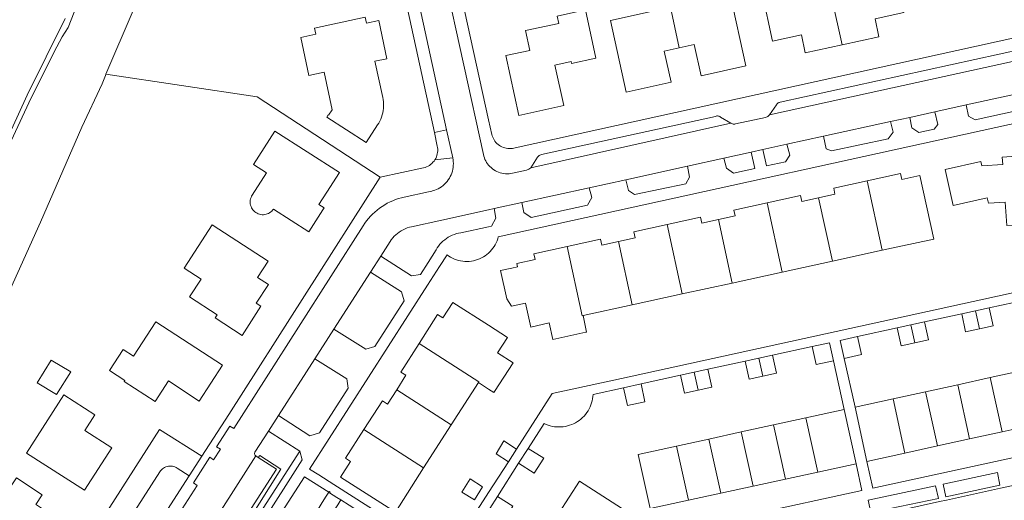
# Model space of a CAD drawing. Header units: metres. Extents: x 89888 to 94270, y 464165 to 468904.
# Tile 347 of 369: x 92924 to 93084, y 468129 to 468208. Entities that reach past the tile are written whole.
import ezdxf

# ---------------------------------------------------------------- set-up
doc = ezdxf.new("R2010")
doc.units = ezdxf.units.M
for name, color, linetype, lineweight in [('B_BEBOUWINGSGRENS_0', 251, 'CONTINUOUS', 13), ('B_TUSSENMUUR_0', 251, 'CONTINUOUS', 13), ('G_GRENS_ALGEMEEN_0', 251, 'CONTINUOUS', 13), ('T_CULTUURGRENS_0', 251, 'CONTINUOUS', 13), ('V_WEGGRENS_0', 251, 'CONTINUOUS', 13), ('W_WALBESCHERMING_LIJN_0', 251, 'CONTINUOUS', 13), ('W_WATERGRENS_0', 251, 'CONTINUOUS', 13)]:
    doc.layers.add(name, color=color, linetype=linetype, lineweight=lineweight)

msp = doc.modelspace()

# ---------------------------------------------------------------- linework, layer by layer
at = {"layer": 'B_BEBOUWINGSGRENS_0'}
for p, q in [((92980.04, 468187.55), (92981.89, 468190.45)), ((93056.09, 468168.2), (93064.23, 468169.98)), ((93047.92, 468166.42), (93056.09, 468168.2)), ((93039.76, 468164.63), (93047.92, 468166.42)), ((93031.6, 468162.85), (93039.76, 468164.63)), ((93023.45, 468161.07), (93031.6, 468162.85)), ((93015.41, 468159.32), (93023.45, 468161.07)), ((93077.2, 468159.61), (93079.43, 468160.1)), ((93079.43, 468160.1), (93081.67, 468160.59)), ((93068.89, 468157.79), (93071.12, 468158.28)), ((93066.65, 468157.31), (93068.89, 468157.79)), ((93041.87, 468151.88), (93044.1, 468152.37)), ((93044.1, 468152.37), (93046.33, 468152.86)), ((93033.56, 468150.07), (93035.79, 468150.55)), ((93081.85, 468149.19), (93087.13, 468150.34)), ((93031.32, 468149.58), (93033.56, 468150.07)), ((93076.56, 468148.03), (93081.85, 468149.19)), ((92993.92, 468141.5), (92998.35, 468148.4)), ((93022.04, 468147.55), (93024.88, 468148.17)), ((93071.29, 468146.88), (93076.56, 468148.03)), ((93059.79, 468144.38), (93066, 468145.73)), ((93066, 468145.73), (93071.29, 468146.88)), ((93051.77, 468142.62), (93058.03, 468143.99)), ((93058.03, 468143.99), (93059.96, 468135.15)), ((93061.72, 468135.53), (93059.79, 468144.38)), ((93046.49, 468141.47), (93051.77, 468142.62)), ((92989.41, 468134.47), (92993.92, 468141.5)), ((93041.21, 468140.32), (93046.49, 468141.47)), ((93089.06, 468141.51), (93083.78, 468140.35)), ((93030.66, 468138.02), (93035.94, 468139.17)), ((93035.94, 468139.17), (93041.21, 468140.32)), ((93078.49, 468139.2), (93073.22, 468138.04)), ((93083.78, 468140.35), (93078.49, 468139.2)), ((93004.55, 468137.51), (93003.24, 468135.47)), ((93004.91, 468135.21), (93006.48, 468137.65)), ((93073.22, 468138.04), (93067.93, 468136.89)), ((93067.93, 468136.89), (93061.72, 468135.53)), ((93059.96, 468135.15), (93053.7, 468133.78)), ((93048.42, 468132.63), (93043.15, 468131.48)), ((93053.7, 468133.78), (93048.42, 468132.63)), ((93043.15, 468131.48), (93037.87, 468130.33)), ((93000.18, 468127.84), (93001.45, 468129.81)), ((93037.87, 468130.33), (93032.6, 468129.17))]:
    msp.add_line(p, q, dxfattribs=at)
for points in [[(93057.68, 468203.51), (93063.7, 468204.82), (93063.05, 468207.76), (93067.74, 468208.79), (93066, 468216.7), (93061.32, 468215.67), (93061.3, 468215.77), (93055.29, 468214.44)], [(93031.11, 468203.01), (93033.55, 468203.55), (93034.67, 468198.47), (93041.99, 468200.07), (93039.43, 468211.78)], [(93044.62, 468212), (93046.34, 468204.1), (93051.03, 468205.13), (93051.67, 468202.2), (93057.68, 468203.51)], [(93029.78, 468209.66), (93029.6, 468210.44), (93029.5, 468210.42), (93026.86, 468209.84), (93027.03, 468209.05), (93019.91, 468207.49), (93022.46, 468195.79), (93029.77, 468197.4), (93028.66, 468202.48), (93031.11, 468203.01)], [(92981.89, 468190.45), (92982.08, 468190.75), (92982.25, 468191.07), (92982.4, 468191.39), (92982.53, 468191.73), (92982.64, 468192.07), (92982.73, 468192.42), (92982.79, 468192.77), (92982.84, 468193.13), (92982.86, 468193.48), (92982.87, 468193.84), (92982.85, 468194.2), (92982.81, 468194.56), (92982.75, 468194.91), (92981.46, 468200.83), (92983.41, 468201.25), (92982.07, 468207.47), (92980.11, 468207.05), (92979.89, 468208.03), (92971.59, 468206.22), (92971.8, 468205.25), (92969.36, 468204.72), (92970.7, 468198.5), (92973.16, 468199.03), (92974.49, 468192.89), (92973.91, 468192.02), (92973.83, 468192.08), (92973.6, 468191.72), (92980.04, 468187.55)], [(93015.8, 468209.2), (93011.2, 468208.21), (93011.48, 468207), (93006.04, 468205.83), (93006.74, 468202.61), (93002.83, 468201.76), (93004.93, 468191.99), (93012.27, 468193.58), (93010.83, 468200.21), (93013.47, 468200.78)], [(93013.47, 468200.78), (93013.55, 468200.47), (93017.52, 468201.35), (93015.8, 468209.2)], [(92975.66, 468182.67), (92965.13, 468189.42), (92961.63, 468183.98), (92963.76, 468182.6), (92961.44, 468178.98), (92961.33, 468178.8), (92961.24, 468178.6), (92961.18, 468178.39), (92961.13, 468178.18), (92961.11, 468177.97), (92961.11, 468177.75), (92961.13, 468177.54), (92961.18, 468177.33), (92961.24, 468177.12), (92961.33, 468176.92), (92961.43, 468176.74), (92961.56, 468176.56), (92961.7, 468176.4), (92961.86, 468176.26), (92962.04, 468176.13), (92962.22, 468176.02), (92962.42, 468175.93), (92962.62, 468175.86), (92962.83, 468175.81), (92963.05, 468175.79), (92963.26, 468175.79), (92963.48, 468175.81), (92963.69, 468175.85), (92963.89, 468175.91), (92964.09, 468176), (92964.28, 468176.1), (92964.46, 468176.23), (92964.62, 468176.37), (92964.77, 468176.53), (92964.9, 468176.7), (92970.7, 468173.01), (92972.97, 468176.59), (92973.18, 468176.91), (92972.32, 468177.46), (92973.61, 468179.48), (92975.66, 468182.67)], [(93093.22, 468174.55), (93092.51, 468185.75), (93091.97, 468185.71), (93091.72, 468186.9), (93089.19, 468186.32), (93089.26, 468185.54), (93083.82, 468185.19), (93083.92, 468183.99), (93080.49, 468183.78), (93080.34, 468184.45), (93074.49, 468183.14), (93075.8, 468177.28), (93081.36, 468178.53), (93081.55, 468177.67), (93084.31, 468177.84), (93084.55, 468174.01), (93093.22, 468174.55)], [(93064.23, 468169.98), (93072.62, 468171.81), (93070.35, 468182.17), (93067.4, 468181.53), (93067.19, 468182.5), (93061.75, 468181.31)], [(93061.75, 468181.31), (93056.31, 468180.12), (93056.52, 468179.15), (93053.82, 468178.55)], [(93045.45, 468177.74), (93039.99, 468176.55), (93040.21, 468175.58), (93037.5, 468174.98)], [(93053.82, 468178.55), (93051.12, 468177.96), (93050.9, 468178.94), (93045.45, 468177.74)], [(93037.5, 468174.98), (93034.79, 468174.39), (93034.57, 468175.37), (93029.13, 468174.17)], [(92964.08, 468164.38), (92962.32, 468165.52), (92964.06, 468168.21), (92954.9, 468174.14), (92950.31, 468167.05), (92953.09, 468165.26), (92951.21, 468162.36), (92955.71, 468159.46), (92955.38, 468158.95), (92959.78, 468156.08), (92962.85, 468160.83), (92962.1, 468161.32), (92964.08, 468164.38)], [(93029.13, 468174.17), (93023.68, 468172.98), (93023.9, 468172.01), (93021.19, 468171.41)], [(93021.19, 468171.41), (93018.48, 468170.82), (93018.26, 468171.8), (93012.81, 468170.61)], [(93012.81, 468170.61), (93007.38, 468169.42), (93007.59, 468168.45), (93004.63, 468167.8), (93004.74, 468167.29), (93003.77, 468167.08), (93001.94, 468166.67), (93002.96, 468162.06), (93003.74, 468160.86), (93006.04, 468161.36), (93006.89, 468157.45), (93009.91, 468158.11), (93010.5, 468155.42), (93015.85, 468156.59), (93016, 468156.62), (93015.41, 468159.32)], [(93000, 468157.73), (92994.15, 468161.48), (92992.53, 468158.94), (92991.69, 468159.47), (92988.68, 468154.79)], [(93081.67, 468160.59), (93082.31, 468157.66), (93080.08, 468157.17)], [(92956.61, 468151.25), (92945.71, 468158.32), (92942.06, 468152.69), (92940.39, 468153.78), (92938.15, 468150.35), (92940.67, 468148.71), (92940.56, 468148.54), (92945.59, 468145.27), (92947.79, 468148.65), (92952.8, 468145.37), (92956.61, 468151.25)], [(93071.12, 468158.28), (93071.76, 468155.35), (93069.53, 468154.87)], [(93080.08, 468157.17), (93077.84, 468156.68), (93077.2, 468159.61)], [(92998.35, 468148.4), (93000, 468147.33), (93000.87, 468146.77), (93000.96, 468146.91), (93003.99, 468151.62), (93001.46, 468153.24), (93003.07, 468155.76), (93000, 468157.73)], [(93069.53, 468154.87), (93067.29, 468154.38), (93066.65, 468157.31)], [(93058.01, 468152.34), (93057.36, 468155.27), (93060.21, 468155.9)], [(93060.21, 468155.9), (93060.85, 468152.97), (93058.01, 468152.34)], [(92988.68, 468154.79), (92985.67, 468150.11), (92986.52, 468149.57), (92985.01, 468147.22)], [(93052.78, 468154.27), (93055.62, 468154.89), (93056.26, 468151.96)], [(93056.26, 468151.96), (93053.43, 468151.34), (93052.78, 468154.27)], [(92931.82, 468150.16), (92928.65, 468152.05), (92926.33, 468148.36), (92929.5, 468146.46), (92931.82, 468150.16)], [(93044.74, 468149.44), (93042.51, 468148.95), (93041.87, 468151.88)], [(93046.33, 468152.86), (93046.97, 468149.93), (93044.74, 468149.44)], [(93035.79, 468150.55), (93036.43, 468147.62), (93034.2, 468147.14)], [(93034.2, 468147.14), (93031.96, 468146.65), (93031.32, 468149.58)], [(92985.01, 468147.22), (92983.51, 468144.88), (92982.67, 468145.42), (92979.66, 468140.74)], [(93024.88, 468148.17), (93025.52, 468145.24), (93022.68, 468144.62), (93022.04, 468147.55)], [(92938.55, 468137.75), (92934.12, 468140.59), (92935.74, 468143.12), (92930.68, 468146.36), (92924.62, 468136.88), (92934.1, 468130.81), (92938.55, 468137.75)], [(92979.66, 468140.74), (92976.65, 468136.06), (92977.49, 468135.52), (92975.86, 468132.97), (92984.79, 468127.26), (92989.41, 468134.47)], [(93003.24, 468135.47), (93001.25, 468136.76), (93002.51, 468138.87), (93004.55, 468137.51)], [(93006.48, 468137.65), (93009.01, 468136.03), (93007.44, 468133.59), (93004.91, 468135.21)], [(93032.6, 468129.17), (93026.35, 468127.81), (93024.42, 468136.65), (93030.66, 468138.02)], [(92926.22, 468128.41), (92926.15, 468128.46), (92927.16, 468130.07), (92923, 468132.82), (92921.9, 468131.19), (92920.3, 468132.22), (92918.09, 468133.66), (92916.98, 468131.99), (92916.77, 468132.13), (92914.15, 468127.91), (92916.61, 468126.42), (92914.87, 468123.69), (92918.37, 468121.46), (92919.25, 468117.34), (92923.45, 468118.26), (92925.2, 468117.07), (92928.88, 468122.8), (92926.81, 468124.12), (92928.54, 468126.92), (92926.22, 468128.41)], [(92997.69, 468129.24), (92999.03, 468131.38), (92996.98, 468132.66), (92995.64, 468130.52), (92997.69, 468129.24)], [(93011.45, 468127.05), (93014.82, 468132.3), (93022.43, 468127.42)], [(92971.9, 468127.29), (92972.71, 468128.55), (92973.42, 468129.67), (92973.95, 468130.48)], [(92973.95, 468130.48), (92974.03, 468130.61), (92974.15, 468130.53), (92974.07, 468130.4), (92975.27, 468129.64), (92975.9, 468129.24)], [(93001.45, 468129.81), (93003.97, 468128.19), (93002.71, 468126.22)], [(92975.9, 468129.24), (92975.38, 468128.42), (92974.65, 468127.3), (92973.85, 468126.04), (92971.9, 468127.29)]]:
    msp.add_lwpolyline(points, dxfattribs=at)
at = {"layer": 'B_TUSSENMUUR_0'}
for p, q in [((93055.29, 468214.44), (93057.68, 468203.51)), ((93061.75, 468181.31), (93064.23, 468169.98)), ((93047.92, 468166.42), (93045.45, 468177.74)), ((93053.82, 468178.55), (93056.09, 468168.2)), ((93037.5, 468174.98), (93039.76, 468164.63)), ((93029.13, 468174.17), (93031.6, 468162.85)), ((93021.19, 468171.41), (93023.45, 468161.07)), ((93079.43, 468160.1), (93080.08, 468157.17)), ((93068.89, 468157.79), (93069.53, 468154.87)), ((93044.1, 468152.37), (93044.74, 468149.44)), ((93033.56, 468150.07), (93034.2, 468147.14)), ((93081.85, 468149.19), (93083.78, 468140.35)), ((92985.01, 468147.22), (92993.92, 468141.5)), ((93076.56, 468148.03), (93078.49, 468139.2)), ((93066, 468145.73), (93067.93, 468136.89)), ((93071.29, 468146.88), (93073.22, 468138.04)), ((93051.77, 468142.62), (93053.7, 468133.78)), ((92979.66, 468140.74), (92989.41, 468134.47)), ((93046.49, 468141.47), (93048.42, 468132.63)), ((93035.94, 468139.17), (93037.87, 468130.33)), ((93041.21, 468140.32), (93043.15, 468131.48)), ((93030.66, 468138.02), (93032.6, 468129.17))]:
    msp.add_line(p, q, dxfattribs=at)
for points in [[(93031.11, 468203.01), (93029.67, 468209.64), (93029.78, 468209.66)], [(93012.81, 468170.61), (93015.27, 468159.28), (93015.41, 468159.32)], [(92998.35, 468148.4), (92998.43, 468148.53), (92988.68, 468154.79)]]:
    msp.add_lwpolyline(points, dxfattribs=at)
at = {"layer": 'G_GRENS_ALGEMEEN_0'}
msp.add_lwpolyline([(92937.58, 468198.72), (92962.27, 468195.02), (92982.3, 468181.9)], dxfattribs=at)
at = {"layer": 'T_CULTUURGRENS_0'}
for p, q in [((92969.2, 468137.2), (92961.63, 468125.43)), ((92969.2, 468137.2), (92969.59, 468135.8)), ((93074.16, 468131.8), (93083.01, 468133.72)), ((93072.94, 468131.53), (93073.43, 468129.45))]:
    msp.add_line(p, q, dxfattribs=at)
for points in [[(92817.51, 468086.64), (92821.11, 468088.5), (92838.04, 468098.81), (92843.64, 468102.66), (92855.31, 468111.09), (92862.68, 468116.51), (92869.75, 468123.38), (92884.85, 468137.61), (92887.93, 468140.51), (92889.43, 468141.03), (92891.11, 468141.28), (92893.52, 468141.7), (92894.38, 468142.05), (92895.39, 468143.03), (92905.33, 468156.88), (92909.99, 468162.93), (92911.24, 468164.9), (92912.12, 468166.61), (92917.28, 468179.08), (92924.71, 468195.28), (92930.92, 468207.78)], [(92969.59, 468135.8), (92962.6, 468124.82), (92961.63, 468125.43)], [(93083.01, 468133.72), (93083.42, 468131.66), (93074.6, 468129.76), (93074.16, 468131.8)], [(93063.49, 468121.88), (93061.93, 468129.17), (93072.94, 468131.53)], [(93073.43, 468129.45), (93063.92, 468127.5), (93064.94, 468122.68), (93065.04, 468122.21)]]:
    msp.add_lwpolyline(points, dxfattribs=at)
at = {"layer": 'V_WEGGRENS_0'}
for p, q in [((92993.16, 468189.61), (92985.59, 468224.38)), ((92983.65, 468223.96), (92991.16, 468189.21)), ((93045.83, 468192.09), (93089.78, 468201.72)), ((93077.91, 468193.69), (93092.6, 468196.92)), ((93077.91, 468193.69), (93072.81, 468192.57)), ((93068.72, 468191.67), (93072.81, 468192.57)), ((93006.88, 468183.46), (93039.54, 468190.72)), ((93054.65, 468188.59), (93065.6, 468190.99)), ((93068.72, 468191.67), (93065.6, 468190.99)), ((92991.16, 468189.21), (92993.16, 468189.61)), ((92993.16, 468189.61), (92994.15, 468185.07)), ((93044.75, 468186.41), (93048.69, 468187.28)), ((93054.65, 468188.59), (93048.69, 468187.28)), ((93038.41, 468185.02), (93042.84, 468185.99)), ((93044.75, 468186.41), (93042.84, 468185.99)), ((92994.15, 468185.07), (92991.25, 468184.75)), ((93038.41, 468185.02), (93032.44, 468183.71)), ((93022.38, 468181.5), (93032.44, 468183.71)), ((93022.38, 468181.5), (93016.43, 468180.19)), ((93005.43, 468177.78), (93016.43, 468180.19)), ((93005.43, 468177.78), (93000.89, 468176.78)), ((92980.73, 468166.42), (92982.41, 468169.03)), ((92974.76, 468157.11), (92980.73, 468166.42)), ((93081.67, 468160.59), (93091.02, 468162.64)), ((93071.12, 468158.28), (93077.2, 468159.61)), ((92971.65, 468152.27), (92974.76, 468157.11)), ((93060.21, 468155.9), (93066.65, 468157.31)), ((93046.33, 468152.86), (93052.78, 468154.27)), ((92965.71, 468143.01), (92971.65, 468152.27)), ((93035.79, 468150.55), (93041.87, 468151.88)), ((93056.26, 468151.96), (93058.03, 468143.99)), ((93059.79, 468144.38), (93058.01, 468152.34)), ((93024.88, 468148.17), (93031.32, 468149.58)), ((92964.07, 468140.45), (92965.71, 468143.01)), ((92964.07, 468140.45), (92969.2, 468137.2)), ((93095.65, 468138.31), (93062.67, 468131.14)), ((92951.16, 468133.14), (92953.23, 468136.35)), ((92951.19, 468119.51), (92962.03, 468136.41)), ((92962.4, 468136.18), (92962.03, 468136.41)), ((93001.45, 468129.81), (93004.91, 468135.21)), ((93059.96, 468135.15), (93060.89, 468130.76)), ((93062.67, 468131.14), (93061.72, 468135.53)), ((92975.9, 468129.24), (92981.35, 468125.75))]:
    msp.add_line(p, q, dxfattribs=at)
for points in [[(92986.34, 468243.98), (92999.15, 468185.61)], [(93001.97, 468186.97), (93001.76, 468187.1), (93001.56, 468187.25), (93001.37, 468187.41), (93001.2, 468187.59), (93001.04, 468187.78), (93000.9, 468187.99), (93000.78, 468188.2), (93000.68, 468188.43), (93000.59, 468188.66), (93000.52, 468188.9), (93000, 468191.28), (92988.6, 468243.11)], [(93096.13, 468206.93), (93004.36, 468186.71), (93004.12, 468186.65), (93003.88, 468186.6), (93003.63, 468186.58), (93003.38, 468186.57), (93003.13, 468186.59), (93002.89, 468186.63), (93002.65, 468186.68), (93002.41, 468186.76), (93002.19, 468186.85), (93001.97, 468186.97)], [(93089.78, 468201.72), (93088.06, 468202.74), (93087.95, 468202.81), (93087.82, 468202.87), (93087.69, 468202.9), (93087.56, 468202.92), (93087.43, 468202.91), (93087.29, 468202.88), (93047.6, 468194.15), (93047.48, 468194.12), (93047.35, 468194.08), (93047.23, 468194.02), (93047.13, 468193.94), (93047.03, 468193.84), (93046.96, 468193.74), (93045.83, 468192.09)], [(93092.6, 468196.92), (93091.02, 468193.83), (93079.38, 468191.26), (93078.31, 468191.88), (93077.91, 468193.69)], [(92991.99, 468167.33), (92993.22, 468169.22), (92993.51, 468169.02), (92993.81, 468168.84), (92994.12, 468168.67), (92994.44, 468168.53), (92994.76, 468168.41), (92995.1, 468168.31), (92995.44, 468168.23), (92995.79, 468168.18), (92996.14, 468168.15), (92996.49, 468168.14), (92996.84, 468168.16), (92997.19, 468168.2), (92997.53, 468168.26), (92997.87, 468168.34), (92998.21, 468168.45), (92998.53, 468168.58), (92998.85, 468168.73), (92999.16, 468168.9), (92999.45, 468169.09), (92999.73, 468169.29), (93000, 468169.52), (93000.25, 468169.77), (93000.49, 468170.03), (93000.7, 468170.3), (93000.9, 468170.59), (93001.08, 468170.89), (93001.24, 468171.2), (93001.38, 468171.52), (93001.49, 468171.85), (93001.59, 468172.19), (93097.1, 468193.17)], [(93039.54, 468190.72), (93039.66, 468190.65), (93039.78, 468190.6), (93039.91, 468190.57), (93040.04, 468190.55), (93040.18, 468190.56), (93040.31, 468190.59), (93045.19, 468191.65), (93045.54, 468191.82), (93045.83, 468192.09)], [(93072.81, 468192.57), (93073.29, 468190.52), (93072.72, 468189.74), (93070.21, 468189.22), (93069.03, 468189.98), (93068.72, 468191.67)], [(93039.54, 468190.72), (93037.83, 468191.73), (93037.72, 468191.8), (93037.61, 468191.85), (93037.49, 468191.89), (93037.37, 468191.9), (93037.24, 468191.9), (93037.12, 468191.87), (93037, 468191.83), (93008.63, 468185.59), (93008.28, 468185.42), (93007.99, 468185.16), (93006.88, 468183.46)], [(93065.6, 468190.99), (93066, 468189.27), (93065.19, 468188.14), (93055.93, 468186.19), (93055.1, 468186.53), (93054.65, 468188.59)], [(92991.16, 468189.21), (92991.64, 468186.99), (92991.69, 468186.73), (92991.71, 468186.48), (92991.71, 468186.22), (92991.69, 468185.96), (92991.64, 468185.7), (92991.57, 468185.45), (92991.49, 468185.21), (92991.38, 468184.97), (92991.25, 468184.75)], [(93048.69, 468187.28), (93049.16, 468185.51), (93048.44, 468184.43), (93045.35, 468183.74), (93044.75, 468186.41)], [(92999.15, 468185.61), (92999.22, 468185.34), (92999.31, 468185.08), (92999.41, 468184.82), (92999.54, 468184.57), (92999.67, 468184.33), (92999.83, 468184.11), (93000, 468183.89), (93000.19, 468183.67), (93000.4, 468183.47), (93000.63, 468183.29), (93000.86, 468183.12), (93001.11, 468182.97), (93001.37, 468182.84), (93001.63, 468182.73), (93001.91, 468182.64), (93002.19, 468182.57), (93002.47, 468182.51), (93002.76, 468182.48), (93003.05, 468182.47), (93003.34, 468182.48), (93003.62, 468182.51), (93003.91, 468182.57), (93006.21, 468183.08), (93006.59, 468183.21), (93006.88, 468183.46)], [(93042.84, 468185.99), (93043.46, 468183.35), (93039.96, 468182.55), (93038.83, 468183.38), (93038.41, 468185.02)], [(92991.25, 468184.75), (92991.1, 468184.53), (92990.93, 468184.34), (92990.75, 468184.15), (92990.55, 468183.98), (92990.34, 468183.83), (92990.12, 468183.7), (92989.88, 468183.59), (92989.64, 468183.5), (92989.39, 468183.43), (92982.3, 468181.9)], [(92991.49, 468179.89), (92991.78, 468180.03), (92992.05, 468180.18), (92992.32, 468180.35), (92992.57, 468180.54), (92992.8, 468180.75), (92993.03, 468180.98), (92993.23, 468181.21), (92993.42, 468181.47), (92993.6, 468181.73), (92993.75, 468182.01), (92993.88, 468182.29), (92994, 468182.58), (92994.09, 468182.89), (92994.16, 468183.19), (92994.22, 468183.5), (92994.25, 468183.82), (92994.26, 468184.13), (92994.24, 468184.45), (92994.21, 468184.76), (92994.15, 468185.07)], [(93032.44, 468183.71), (93032.78, 468181.93), (93032.19, 468180.84), (93023.83, 468179.06), (93022.82, 468179.73), (93022.38, 468181.5)], [(92982.3, 468181.9), (92957.61, 468143.16), (92953.23, 468136.35)], [(92991.49, 468179.89), (92991.24, 468179.79), (92990.98, 468179.71), (92990.72, 468179.64), (92990.45, 468179.58), (92990.18, 468179.54), (92986.25, 468178.67), (92985.77, 468178.56), (92985.3, 468178.42), (92984.83, 468178.25), (92984.37, 468178.07), (92983.92, 468177.87), (92983.48, 468177.64), (92983.05, 468177.4), (92982.63, 468177.13), (92982.23, 468176.85), (92981.83, 468176.54), (92981.46, 468176.22), (92981.09, 468175.89), (92980.75, 468175.53), (92980.42, 468175.16), (92980.1, 468174.78), (92979.81, 468174.38), (92979.54, 468173.97), (92958.46, 468140.88), (92957.78, 468141.28), (92955.61, 468137.91), (92956.25, 468137.5), (92955.12, 468135.79), (92954.5, 468136.19), (92951.84, 468132), (92952.46, 468131.59), (92933.88, 468102.67)], [(93016.43, 468180.19), (93016.85, 468178.59), (93016.15, 468177.33), (93006.96, 468175.32), (93005.76, 468176.13), (93005.43, 468177.78)], [(93000.89, 468176.78), (93001.19, 468175.21), (93000.5, 468173.94), (93000, 468173.83), (92995.48, 468172.84), (92995.12, 468172.78), (92994.77, 468172.69), (92994.42, 468172.58), (92994.08, 468172.45), (92993.75, 468172.29), (92993.43, 468172.12), (92993.13, 468171.92), (92992.84, 468171.7), (92992.56, 468171.47), (92992.29, 468171.22), (92992.05, 468170.95), (92991.82, 468170.66), (92991.61, 468170.37), (92991.43, 468170.05), (92990.13, 468167.99)], [(92992.36, 468174.91), (93000, 468176.59), (93000.89, 468176.78)], [(92982.41, 468169.03), (92983.93, 468171.4), (92984.13, 468171.7), (92984.36, 468171.99), (92984.61, 468172.26), (92984.87, 468172.51), (92985.15, 468172.74), (92985.44, 468172.96), (92985.75, 468173.16), (92986.07, 468173.34), (92986.4, 468173.49), (92986.74, 468173.63), (92987.08, 468173.74), (92987.44, 468173.83), (92992.36, 468174.91)], [(92990.13, 468167.99), (92988.88, 468166.01), (92987.43, 468165.82), (92982.41, 468169.03)], [(93003.24, 468135.47), (93000, 468130.43), (92993.25, 468119.92), (92974.76, 468131.74), (92972.28, 468133.31), (92970.77, 468134.26), (92990.01, 468164.29), (92991.99, 468167.33)], [(92980.73, 468166.42), (92985.81, 468163.21), (92986.24, 468161.74), (92981.46, 468154.29), (92979.95, 468153.85), (92974.76, 468157.11)], [(93098.84, 468165.88), (93093.94, 468164.86), (93021.71, 468149.06), (93010.38, 468146.58), (93004.55, 468137.51)], [(92971.65, 468152.27), (92976.89, 468148.99), (92977.08, 468147.48), (92972.41, 468140.19), (92970.86, 468139.7), (92965.71, 468143.01)], [(93006.48, 468137.65), (93009.08, 468141.69), (93009.4, 468141.54), (93009.73, 468141.42), (93010.07, 468141.32), (93010.42, 468141.24), (93010.77, 468141.18), (93011.12, 468141.15), (93011.48, 468141.14), (93011.83, 468141.15), (93012.18, 468141.18), (93012.54, 468141.23), (93012.88, 468141.31), (93013.22, 468141.41), (93013.56, 468141.53), (93013.88, 468141.67), (93014.2, 468141.84), (93014.5, 468142.02), (93014.79, 468142.22), (93015.07, 468142.44), (93015.34, 468142.67), (93015.59, 468142.93), (93015.82, 468143.2), (93016.03, 468143.48), (93016.23, 468143.77), (93016.41, 468144.08), (93016.56, 468144.4), (93016.7, 468144.73), (93016.82, 468145.06), (93016.91, 468145.4), (93016.98, 468145.75), (93017.03, 468146.1), (93017.06, 468146.46), (93022.04, 468147.55)], [(92953.23, 468136.35), (92946.32, 468140.72), (92915.57, 468092.73), (92922.37, 468088.34)], [(92962.03, 468136.41), (92961.95, 468136.48), (92961.89, 468136.56), (92961.84, 468136.65), (92961.82, 468136.76), (92961.82, 468136.86), (92961.85, 468136.96), (92961.89, 468137.05), (92964.07, 468140.45)], [(92962.4, 468136.18), (92965.4, 468134.27), (92960.29, 468126.29)], [(92960.88, 468125.91), (92966.09, 468134.28), (92962.67, 468136.51), (92962.4, 468136.18)], [(92936.87, 468118.99), (92946.36, 468133.8), (92946.49, 468133.98), (92946.63, 468134.14), (92946.79, 468134.29), (92946.96, 468134.41), (92947.15, 468134.52), (92947.35, 468134.61), (92947.55, 468134.68), (92947.76, 468134.72), (92947.98, 468134.75), (92948.19, 468134.75), (92948.41, 468134.72), (92948.62, 468134.68), (92948.82, 468134.61), (92949.02, 468134.52), (92949.21, 468134.41), (92951.16, 468133.14)], [(92951.16, 468133.14), (92940.56, 468116.68), (92936.87, 468118.99)], [(92955.91, 468111.14), (92969.98, 468133), (92971.44, 468132.07), (92973.95, 468130.48)], [(93094.83, 468129.16), (93093.91, 468133.4), (93083.53, 468131.13), (93074.73, 468129.2), (93073.55, 468128.95), (93064.62, 468126.99), (93065.52, 468122.81)], [(93060.89, 468130.76), (93024.88, 468122.92), (93001.61, 468086.69)]]:
    msp.add_lwpolyline(points, dxfattribs=at)
at = {"layer": 'W_WALBESCHERMING_LIJN_0'}
msp.add_line((92937.58, 468198.72), (92937.49, 468198.49), dxfattribs=at)
for points in [[(92962.15, 468254.2), (92956.38, 468240.41), (92951.74, 468229.61), (92946.89, 468219.5), (92942.03, 468209.11), (92937.58, 468198.72)], [(92937.49, 468198.49), (92936.95, 468197.12), (92933.65, 468190.08), (92926.91, 468174.55), (92919.47, 468158.13), (92911.18, 468145.25), (92903.45, 468133.45), (92902.34, 468131.68)]]:
    msp.add_lwpolyline(points, dxfattribs=at)
at = {"layer": 'W_WATERGRENS_0'}
msp.add_lwpolyline([(92936.52, 468219.47), (92931.4, 468206.32), (92930.42, 468204.84), (92929.54, 468203.18), (92925.39, 468194.86), (92919.18, 468181.63)], dxfattribs=at)

doc.saveas('drawing.dxf')
